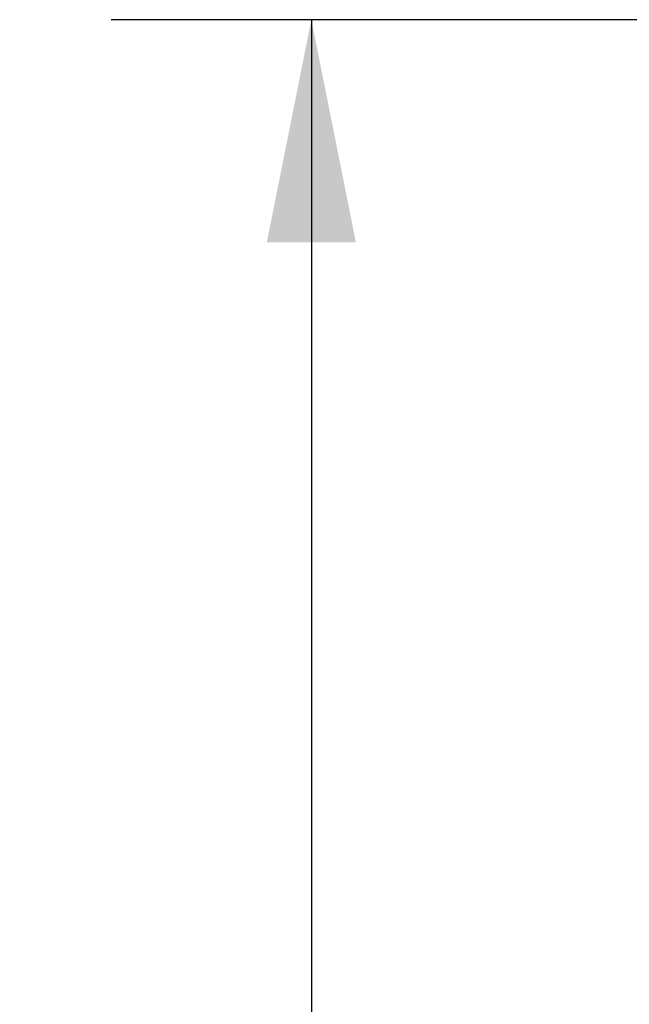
# Model space of a CAD drawing. Header units: inches. Extents: x 0 to 262, y 0 to 169.
# Tile 273 of 284: x 130.04 to 134.25, y 114.42 to 121.23. Entities that reach past the tile are written whole.
import ezdxf

# ---------------------------------------------------------------- set-up
doc = ezdxf.new("R2010")
doc.units = ezdxf.units.IN
doc.header["$LTSCALE"] = 14.384615
doc.header["$MEASUREMENT"] = 0
doc.layers.get('0').update_dxf_attribs({"linetype": 'CONTINUOUS'})
doc.layers.add('DIMENSIONS', color=7, linetype='CONTINUOUS')
doc.styles.get("Standard").update_dxf_attribs({"font": 'arial.ttf'})
doc.dimstyles.new('DIMSTYLE_1', dxfattribs={"dimtxt": 1.153846, "dimasz": 1.538462, "dimexe": 0.09, "dimexo": 0.07, "dimgap": 0.0375, "dimtad": 0, "dimtih": 1, "dimtoh": 1, "dimzin": 4, "dimdsep": 46, "dimtxsty": 'Standard', "dimblk": '_FILLED', "dimblk1": '_FILLED', "dimblk2": '_FILLED', "dimcen": 0.09, "dimadec": 3, "dimazin": 1, "dimtfac": 1, "dimtdec": 3, "dimtofl": 0, "dimtmove": 0, "dimatfit": 3, "dimldrblk": '_FILLED', "dimfxl": 0, "dimtolj": 1, "dimtzin": 4, "dimarcsym": 0})

# ---------------------------------------------------------------- blocks, each defined once
blk = doc.blocks.new('_FILLED')
at = {"color": 0, "linetype": 'ByBlock'}
blk.add_solid([(0, 0), (-1, 0.2), (-1, -0.2)], dxfattribs=at)
blk = doc.blocks.new('*D12')
at = {"layer": 'DIMENSIONS', "color": 2, "linetype": 'Continuous'}
for p, q in [((134.976, 121.2255), (130.6716, 121.2255)), ((132.0562, 121.2255), (132.0562, 86.3794)), ((132.0562, 49.2255), (132.0562, 84.0717)), ((134.987, 49.2255), (130.6716, 49.2255))]:
    blk.add_line(p, q, dxfattribs=at)
at = {"layer": 'DIMENSIONS', "color": 2, "linetype": 'Continuous', "xscale": 1.5384615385, "yscale": 1.5384615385, "zscale": 1.5384615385}
for p, rotation in [((132.0562, 121.2255), 90), ((132.0562, 49.2255), 270)]:
    blk.add_blockref('_FILLED', p, dxfattribs=dict(at, rotation=rotation))
at = {"layer": 'DIMENSIONS', "color": 2, "linetype": 'Continuous', "insert": (132.0562, 85.8025), "char_height": 1.15385, "width": 4.032027, "attachment_point": 2, "line_spacing_factor": 0.9}
blk.add_mtext('72.00', dxfattribs=at)

msp = doc.modelspace()

# ---------------------------------------------------------------- dimensions: what is measured, and where the dimension line sits
at = {"layer": 'DIMENSIONS', "color": 2, "linetype": 'Continuous'}
dim = msp.add_linear_dim(base=(132.0562, 121.2255), p1=(135.057, 49.2255), p2=(135.046, 121.2255), angle=90, dimstyle='DIMSTYLE_1', dxfattribs=at)
dim.commit()
dim.dimension.update_dxf_attribs({"geometry": '*D12', "text_midpoint": (132.0559, 85.2191), "dimtype": 160})

doc.saveas('drawing.dxf')
